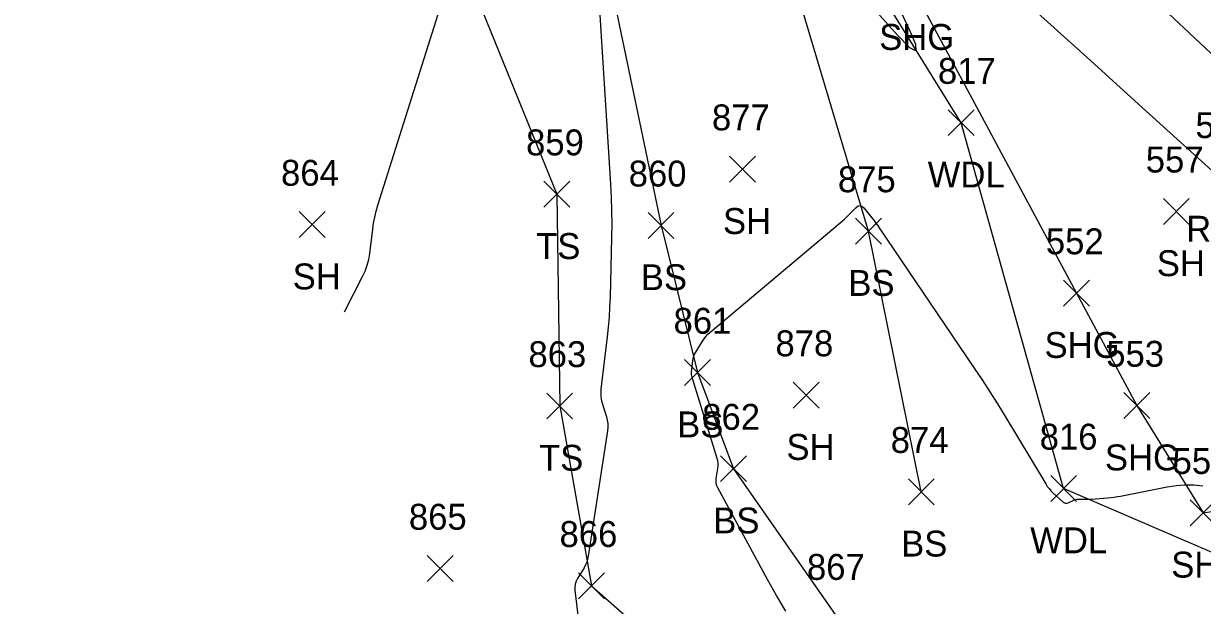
# Model space of a CAD drawing. Extents: x 1592612 to 1596497, y 111838 to 113741.
# Drawn here: x 1592719.3 to 1592810.3, y 113445.2 to 113490.1 of the extents above; entities that cross this region are included whole.
import ezdxf

# ---------------------------------------------------------------- set-up
doc = ezdxf.new("R2010")
doc.units = 0
for name, color, linetype in [('L_A', 7, 'Continuous'), ('L_I', 7, 'Continuous'), ('L_TIC', 7, 'Continuous'), ('LAWA', 7, 'Continuous'), ('LELB', 7, 'Continuous'), ('LSOGCMA', 7, 'Continuous'), ('LSOGCMI', 7, 'Continuous'), ('P_A', 7, 'Continuous'), ('P_I', 7, 'Continuous'), ('P_TIC', 7, 'Continuous'), ('PEU', 7, 'Continuous'), ('PRC', 7, 'Continuous'), ('PSU', 7, 'Continuous')]:
    doc.layers.add(name, color=color, linetype=linetype)

msp = doc.modelspace()

# ---------------------------------------------------------------- linework, layer by layer
at = {"layer": 'L_TIC'}
for points in [[(1592790.672, 113481.437), (1592792.672, 113483.437)], [(1592792.672, 113481.437), (1592790.672, 113483.437)], [(1592773.801, 113477.848), (1592775.801, 113479.848)], [(1592775.801, 113477.848), (1592773.801, 113479.848)], [(1592759.463, 113475.916), (1592761.463, 113477.916)], [(1592761.463, 113475.916), (1592759.463, 113477.916)], [(1592807.278, 113474.592), (1592809.278, 113476.592)], [(1592809.278, 113474.592), (1592807.278, 113476.592)], [(1592740.594, 113473.57), (1592742.594, 113475.57)], [(1592742.594, 113473.57), (1592740.594, 113475.57)], [(1592767.508, 113473.511), (1592769.508, 113475.511)], [(1592769.508, 113473.511), (1592767.508, 113475.511)], [(1592783.521, 113473.069), (1592785.521, 113475.069)], [(1592785.521, 113473.069), (1592783.521, 113475.069)], [(1592770.317, 113462.147), (1592772.317, 113464.147)], [(1592772.317, 113462.147), (1592770.317, 113464.147)], [(1592778.701, 113460.406), (1592780.701, 113462.406)], [(1592780.701, 113460.406), (1592778.701, 113462.406)], [(1592759.687, 113459.57), (1592761.687, 113461.57)], [(1592761.687, 113459.57), (1592759.687, 113461.57)], [(1592773.096, 113454.731), (1592775.096, 113456.731)], [(1592775.096, 113454.731), (1592773.096, 113456.731)], [(1592787.595, 113452.948), (1592789.595, 113454.948)], [(1592789.595, 113452.948), (1592787.595, 113454.948)], [(1592798.578, 113453.201), (1592800.578, 113455.201)], [(1592800.578, 113453.201), (1592798.578, 113455.201)], [(1592750.459, 113447.018), (1592752.459, 113449.018)], [(1592752.459, 113447.018), (1592750.459, 113449.018)], [(1592762.141, 113445.688), (1592764.141, 113447.688)], [(1592764.141, 113445.688), (1592762.141, 113447.688)]]:
    msp.add_lwpolyline(points, dxfattribs=at)
at = {"layer": 'LAWA'}
msp.add_lwpolyline([(1592820.49, 113445.204), (1592799.578, 113454.201), (1592791.672, 113482.437), (1592778.021, 113504.51), (1592763.403, 113519.793), (1592739.369, 113545.558), (1592709.175, 113565.248), (1592691.74, 113580.372), (1592683.654, 113590.995), (1592666.454, 113606.066), (1592652.114, 113621.499)], dxfattribs=at)
at = {"layer": 'LELB'}
for points in [[(1592734.185, 113514.556), (1592751.512, 113498.984), (1592760.463, 113476.916), (1592760.688, 113460.57), (1592763.141, 113446.688), (1592791.977, 113421.287)], [(1592754.03, 113514.829), (1592761.95, 113505.931), (1592768.508, 113474.511), (1592771.317, 113463.147), (1592774.096, 113455.731), (1592782.179, 113444.146), (1592797.263, 113432.126)], [(1592788.595, 113453.948), (1592784.52, 113474.069), (1592778.24, 113495.122)]]:
    msp.add_lwpolyline(points, dxfattribs=at)
at = {"layer": 'LSOGCMA'}
msp.add_lwpolyline([(1592744.095, 113467.838), (1592745.482, 113470.56), (1592745.677, 113470.988), (1592745.833, 113471.428), (1592745.95, 113471.88), (1592746.028, 113472.344), (1592746.261, 113474.225), (1592746.33, 113474.693), (1592746.419, 113475.156), (1592746.53, 113475.614), (1592746.662, 113476.069), (1592752.554, 113494.753)], dxfattribs=at)
at = {"layer": 'LSOGCMI'}
for points in [[(1592763.242, 113499.328), (1592764.612, 113477.686), (1592764.666, 113476.661), (1592764.697, 113475.636), (1592764.705, 113474.61), (1592764.69, 113473.584), (1592764.572, 113468.959), (1592764.543, 113468.192), (1592764.497, 113467.427), (1592764.433, 113466.663), (1592764.351, 113465.9), (1592763.871, 113461.876), (1592763.853, 113461.602), (1592763.863, 113461.331), (1592763.901, 113461.063), (1592763.968, 113460.797), (1592764.293, 113459.739), (1592764.359, 113459.474), (1592764.394, 113459.206), (1592764.399, 113458.936), (1592764.372, 113458.663), (1592762.893, 113448.986), (1592762.845, 113448.75), (1592762.775, 113448.522), (1592762.682, 113448.301), (1592762.568, 113448.089), (1592762.065, 113447.255), (1592761.958, 113447.043), (1592761.89, 113446.822), (1592761.861, 113446.593), (1592761.87, 113446.356), (1592763.5, 113432.609)], [(1592783.334, 113498.644), (1592787.599, 113489.76), (1592788.138, 113488.491), (1592788.175, 113487.972), (1592787.711, 113488.206), (1592786.745, 113489.191), (1592778.513, 113498.4)], [(1592778.131, 113444.741), (1592777.409, 113445.944), (1592776.722, 113447.169), (1592772.899, 113454.242), (1592772.821, 113454.418), (1592772.774, 113454.599), (1592772.757, 113454.786), (1592772.772, 113454.978), (1592772.891, 113455.756), (1592772.91, 113455.949), (1592772.906, 113456.142), (1592772.881, 113456.332), (1592772.835, 113456.521), (1592770.938, 113462.694), (1592770.895, 113462.863), (1592770.871, 113463.033), (1592770.865, 113463.205), (1592770.876, 113463.378), (1592770.959, 113464.076), (1592770.989, 113464.247), (1592771.036, 113464.412), (1592771.101, 113464.571), (1592771.184, 113464.724), (1592771.707, 113465.579), (1592771.831, 113465.765), (1592771.969, 113465.94), (1592772.121, 113466.103), (1592772.287, 113466.254), (1592782.333, 113474.703), (1592782.497, 113474.844), (1592782.657, 113474.989), (1592782.814, 113475.137), (1592782.968, 113475.289), (1592783.577, 113475.904), (1592783.727, 113476.017), (1592783.873, 113476.05), (1592784.014, 113476.002), (1592784.152, 113475.873), (1592784.777, 113475.092), (1592784.925, 113474.904), (1592785.068, 113474.713), (1592785.208, 113474.519), (1592785.344, 113474.323), (1592792.676, 113463.501), (1592793.284, 113462.59), (1592793.88, 113461.67), (1592794.464, 113460.743), (1592795.035, 113459.808), (1592798.2, 113454.55), (1592798.319, 113454.367), (1592798.451, 113454.195), (1592798.594, 113454.032), (1592798.75, 113453.879), (1592799.548, 113453.151), (1592799.638, 113453.088), (1592799.733, 113453.057), (1592799.832, 113453.058), (1592799.937, 113453.092), (1592800.37, 113453.293), (1592800.477, 113453.335), (1592800.585, 113453.365), (1592800.697, 113453.381), (1592800.811, 113453.386), (1592801.273, 113453.377), (1592801.389, 113453.376), (1592801.504, 113453.378), (1592801.619, 113453.382), (1592801.735, 113453.39), (1592802.991, 113453.483), (1592803.238, 113453.505), (1592803.485, 113453.535), (1592803.73, 113453.572), (1592803.974, 113453.617), (1592807.575, 113454.332), (1592808.258, 113454.438), (1592808.942, 113454.488), (1592809.628, 113454.48), (1592810.315, 113454.414)]]:
    msp.add_lwpolyline(points, dxfattribs=at)
at = {"layer": 'P_TIC'}
for points in [[(1592799.567, 113468.281), (1592801.567, 113470.281)], [(1592801.567, 113468.281), (1592799.567, 113470.281)], [(1592804.227, 113459.599), (1592806.227, 113461.599)], [(1592806.227, 113459.599), (1592804.227, 113461.599)], [(1592809.348, 113451.325), (1592811.348, 113453.325)], [(1592811.348, 113451.325), (1592809.348, 113453.325)]]:
    msp.add_lwpolyline(points, dxfattribs=at)
at = {"layer": 'PEU'}
msp.add_lwpolyline([(1592849.263, 113454.813), (1592844.314, 113457.324), (1592839.36, 113459.838), (1592834.406, 113462.353), (1592829.452, 113464.867), (1592824.976, 113468.213), (1592820.499, 113471.559), (1592816.022, 113474.905), (1592811.546, 113478.25), (1592806.466, 113482.857), (1592801.387, 113487.463), (1592796.307, 113492.07), (1592791.228, 113496.676), (1592786.246, 113502.157), (1592781.265, 113507.638), (1592776.283, 113513.119), (1592771.302, 113518.6), (1592765.981, 113524.318), (1592760.66, 113530.036), (1592755.339, 113535.754), (1592750.018, 113541.472), (1592744.662, 113547.12), (1592739.305, 113552.768)], dxfattribs=at)
at = {"layer": 'PRC'}
msp.add_lwpolyline([(1592851.008, 113460.149), (1592833.097, 113469.523), (1592815.857, 113483.202), (1592796.573, 113501.275), (1592777.295, 113523.934), (1592756.259, 113546.33), (1592734.615, 113569.346), (1592712.839, 113593.061), (1592690.495, 113615.302), (1592669.477, 113636.459)], dxfattribs=at)
at = {"layer": 'PSU'}
msp.add_lwpolyline([(1592736.914, 113550.763), (1592742.37, 113545.281), (1592747.826, 113539.8), (1592753.219, 113534.098), (1592758.612, 113528.396), (1592764.004, 113522.694), (1592769.397, 113516.992), (1592775.088, 113510.156), (1592780.779, 113503.319), (1592784.293, 113498.187), (1592787.807, 113493.055), (1592790.997, 113487.112), (1592794.187, 113481.168), (1592797.377, 113475.225), (1592800.567, 113469.281), (1592805.227, 113460.599), (1592810.348, 113452.325), (1592818.506, 113453.604), (1592826.665, 113454.883), (1592832.198, 113454.513), (1592837.731, 113454.142), (1592843.264, 113453.772), (1592848.786, 113453.402)], dxfattribs=at)

# ---------------------------------------------------------------- texts
at = {"layer": 'L_A'}
for s, p in [('WDL', (1592789.089, 113477.437)), ('SH', (1592773.289, 113473.848)), ('TS', (1592758.873, 113471.916)), ('SH', (1592806.766, 113470.592)), ('SH', (1592740.082, 113469.57)), ('BS', (1592766.949, 113469.511)), ('BS', (1592782.961, 113469.069)), ('BS', (1592769.758, 113458.147)), ('TS', (1592759.097, 113455.57)), ('SH', (1592778.189, 113456.406)), ('BS', (1592772.537, 113450.731)), ('BS', (1592787.036, 113448.948)), ('WDL', (1592796.996, 113449.201))]:
    msp.add_text(s, height=2, dxfattribs=at).set_placement(p)
at = {"layer": 'L_I'}
for s, p in [('817', (1592789.877, 113485.437)), ('877', (1592772.438, 113481.848)), ('859', (1592758.093, 113479.916)), ('557', (1592805.916, 113478.592)), ('864', (1592739.184, 113477.57)), ('860', (1592766.012, 113477.511)), ('875', (1592782.158, 113477.069)), ('861', (1592769.474, 113466.147)), ('878', (1592777.338, 113464.406)), ('863', (1592758.278, 113463.57)), ('862', (1592771.687, 113458.731)), ('874', (1592786.233, 113456.948)), ('816', (1592797.728, 113457.201)), ('865', (1592749.05, 113451.018)), ('866', (1592760.676, 113449.688)), ('867', (1592779.77, 113447.146))]:
    msp.add_text(s, height=2, dxfattribs=at).set_placement(p)
at = {"layer": 'P_A'}
for s, p in [('SHG', (1592785.343, 113488.055)), ('RDG', (1592809.034, 113473.25)), ('SHG', (1592798.103, 113464.281)), ('SHG', (1592802.762, 113455.599)), ('SHG', (1592807.883, 113447.325))]:
    msp.add_text(s, height=2, dxfattribs=at).set_placement(p)
at = {"layer": 'P_I'}
for s, p in [('512', (1592809.751, 113481.25)), ('552', (1592798.205, 113472.281)), ('553', (1592802.865, 113463.599)), ('554', (1592807.986, 113455.325))]:
    msp.add_text(s, height=2, dxfattribs=at).set_placement(p)

doc.saveas('drawing.dxf')
